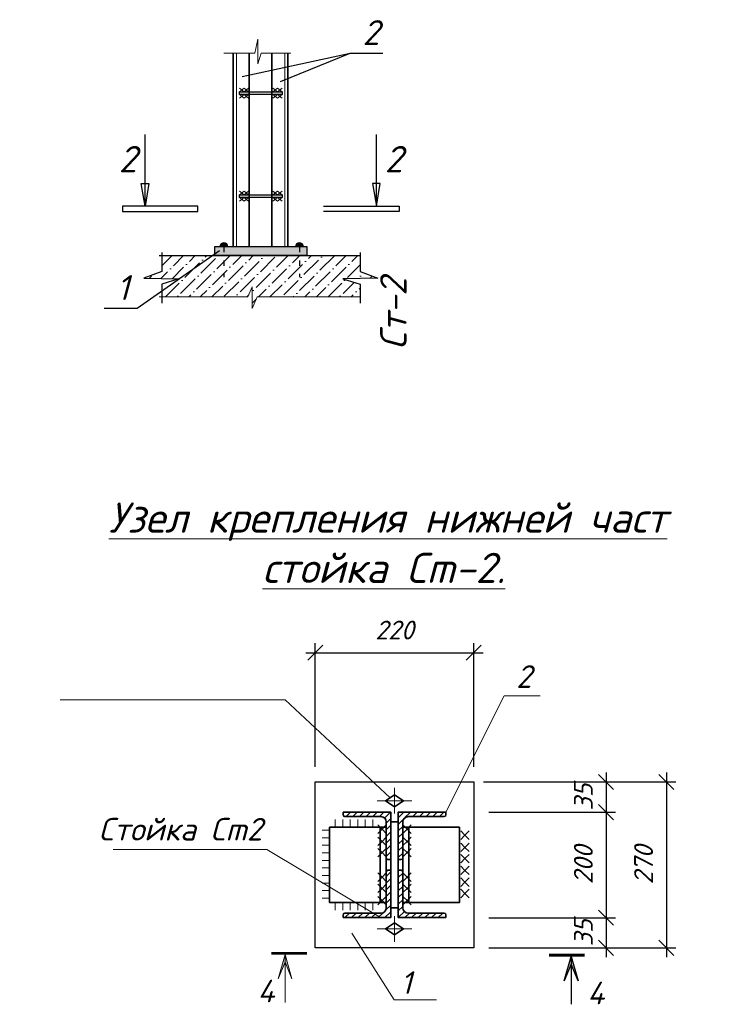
# Model space of a CAD drawing. Header units: millimetres. Extents: x -33345 to 4712671, y -3392 to 121473.
# Tile 330 of 656: x 1835642 to 1845007, y 54142 to 67202. Entities that reach past the tile are written whole.
import ezdxf

# ---------------------------------------------------------------- set-up
doc = ezdxf.new("R2010")
doc.units = ezdxf.units.MM
doc.linetypes.add('ACAD_ISO03W100', pattern=[30, 12, -18])
doc.linetypes.add('DASHED', pattern=[19.05, 12.7, -6.35])
for name, color, linetype, lineweight in [('ACO-размер', 7, 'Continuous', 13), ('ACO-текст', 7, 'Continuous', 20), ('blue', 5, 'Continuous', 35), ('DESIGN', 14, 'Continuous', 20), ('red', 12, 'Continuous', 30), ('shtrihovka', 254, 'Continuous', 0), ('выпуска', 220, 'Continuous', 35), ('ОСИ', 147, 'Continuous', 13), ('план', 7, 'Continuous', 30), ('Размер 1', 251, 'Continuous', 20), ('Узлы', 134, 'Continuous', 25), ('Штриховая-АСО', 8, 'Continuous', 15)]:
    doc.layers.add(name, color=color, linetype=linetype, lineweight=lineweight)
doc.layers.add('Сечения', color=7, linetype='Continuous')
doc.styles.add('ISO', font='isocpeui.ttf')
doc.styles.add('ISOCPEUR', font='isocpeui.ttf', dxfattribs={"height": 300})
doc.styles.add('RUSS', font='RUSS.shx', dxfattribs={"width": 0.8, "oblique": 15, "height": 250})
doc.styles.add('simp 0', font='isocpeui.ttf')
doc.styles.get("Standard").update_dxf_attribs({"font": 'arial.ttf'})
doc.dimstyles.new('RUSS$0', dxfattribs={"dimscale": 0, "dimtxt": 2.5, "dimasz": 2, "dimexe": 1.25, "dimexo": 2, "dimgap": 1.75, "dimtad": 1, "dimdec": 0, "dimlfac": 100, "dimzin": 0, "dimdsep": 46, "dimtxsty": 'RUSS', "dimblk1": 'OBLIQUE', "dimblk2": 'OBLIQUE', "dimsah": 1, "dimcen": 3, "dimdle": 1.25, "dimclrt": 1, "dimadec": 0, "dimazin": 0, "dimtfac": 0.75, "dimtdec": 0, "dimtmove": 0, "dimatfit": 0, "dimldrblk": 'OBLIQUE', "dimfxl": 1, "dimtvp": 1.5, "dimtolj": 1, "dimtzin": 0, "dimarcsym": 0})
pattern_1 = [(45, (1392111.205, 487886.215), (-44.194174, 44.194174), [])]

# ---------------------------------------------------------------- blocks, each defined once
blk = doc.blocks.new('_Oblique')
at = {"color": 0, "linetype": 'ByBlock', "lineweight": -2}
blk.add_line((-0.5, -0.5), (0.5, 0.5), dxfattribs=at)
blk = doc.blocks.new('*D2051')
at = {"layer": 'ACO-размер', "color": 0, "lineweight": -2, "ltscale": 5, "transparency": 16777216}
for p, q in [((1843413, 56816), (1843413, 55166)), ((1841860, 56691), (1843538, 56691)), ((1841860, 55291), (1843538, 55291))]:
    blk.add_line(p, q, dxfattribs=at)
at = {"layer": 'Defpoints', "color": 0, "ltscale": 5, "transparency": 16777216}
for p in [(1841660, 56691), (1841660, 55291), (1843413, 55291)]:
    blk.add_point(p, dxfattribs=at)
at = {"layer": 'ACO-размер', "color": 0, "lineweight": -2, "ltscale": 5, "transparency": 16777216, "xscale": 200, "yscale": 200, "zscale": 200}
for p, rotation in [((1843413, 56691), 90), ((1843413, 55291), 270)]:
    blk.add_blockref('_Oblique', p, dxfattribs=dict(at, rotation=rotation))
at = {"layer": 'ACO-размер', "color": 1, "ltscale": 5, "transparency": 16777216, "insert": (1843113, 55991), "char_height": 250, "attachment_point": 5, "rotation": 90, "style": 'simp 0'}
blk.add_mtext('\\A1;200', dxfattribs=at)
blk = doc.blocks.new('*D2052')
at = {"layer": 'ACO-размер', "color": 0, "lineweight": -2, "ltscale": 5, "transparency": 16777216}
for p, q in [((1843413, 57216), (1843413, 56566)), ((1841860, 57091), (1843538, 57091)), ((1841860, 56691), (1843538, 56691))]:
    blk.add_line(p, q, dxfattribs=at)
at = {"layer": 'Defpoints', "color": 0, "ltscale": 5, "transparency": 16777216}
for p in [(1841660, 57091), (1841660, 56691), (1843413, 56691)]:
    blk.add_point(p, dxfattribs=at)
at = {"layer": 'ACO-размер', "color": 0, "lineweight": -2, "ltscale": 5, "transparency": 16777216, "xscale": 200, "yscale": 200, "zscale": 200}
for p, rotation in [((1843413, 57091), 90), ((1843413, 56691), 270)]:
    blk.add_blockref('_Oblique', p, dxfattribs=dict(at, rotation=rotation))
at = {"layer": 'ACO-размер', "color": 1, "ltscale": 5, "transparency": 16777216, "insert": (1843113, 56891), "char_height": 250, "attachment_point": 5, "rotation": 90, "style": 'simp 0'}
blk.add_mtext('\\A1;35', dxfattribs=at)
blk = doc.blocks.new('*D2053')
at = {"layer": 'ACO-размер', "color": 0, "lineweight": -2, "ltscale": 5, "transparency": 16777216}
for p, q in [((1843413, 55416), (1843413, 54766)), ((1841860, 55291), (1843538, 55291)), ((1841860, 54891), (1843538, 54891))]:
    blk.add_line(p, q, dxfattribs=at)
at = {"layer": 'Defpoints', "color": 0, "ltscale": 5, "transparency": 16777216}
for p in [(1841660, 55291), (1841660, 54891), (1843413, 54891)]:
    blk.add_point(p, dxfattribs=at)
at = {"layer": 'ACO-размер', "color": 0, "lineweight": -2, "ltscale": 5, "transparency": 16777216, "xscale": 200, "yscale": 200, "zscale": 200}
for p, rotation in [((1843413, 55291), 90), ((1843413, 54891), 270)]:
    blk.add_blockref('_Oblique', p, dxfattribs=dict(at, rotation=rotation))
at = {"layer": 'ACO-размер', "color": 1, "ltscale": 5, "transparency": 16777216, "insert": (1843113, 55091), "char_height": 250, "attachment_point": 5, "rotation": 90, "style": 'simp 0'}
blk.add_mtext('\\A1;35', dxfattribs=at)
blk = doc.blocks.new('отв.- болт (постоян)')
at = {"color": 252, "lineweight": 35}
blk.add_lwpolyline([(0.8, 0), (0, -1.2), (-0.8, 0), (0, 1.2)], close=True, dxfattribs=at)
at = {"layer": 'ОСИ', "color": 1, "lineweight": 13, "ltscale": 0.5}
for points in [[(0, 2.3), (0, -2.3)], [(1.7, 0), (-1.7, 0)]]:
    blk.add_lwpolyline(points, dxfattribs=at)
blk = doc.blocks.new('*D2054')
at = {"layer": 'ACO-размер', "color": 0, "lineweight": -2, "ltscale": 5, "transparency": 16777216}
for p, q in [((1839560, 57291), (1839560, 58931)), ((1841660, 57291), (1841660, 58931)), ((1839435, 58806), (1841785, 58806))]:
    blk.add_line(p, q, dxfattribs=at)
at = {"layer": 'Defpoints', "color": 0, "ltscale": 5, "transparency": 16777216}
for p in [(1841660, 58806), (1839560, 57091), (1841660, 57091)]:
    blk.add_point(p, dxfattribs=at)
at = {"layer": 'ACO-размер', "color": 0, "lineweight": -2, "ltscale": 5, "transparency": 16777216, "xscale": 200, "yscale": 200, "zscale": 200, "rotation": 180}
blk.add_blockref('_Oblique', (1839560, 58806), dxfattribs=at)
at = {"layer": 'ACO-размер', "color": 0, "lineweight": -2, "ltscale": 5, "transparency": 16777216, "xscale": 200, "yscale": 200, "zscale": 200}
blk.add_blockref('_Oblique', (1841660, 58806), dxfattribs=at)
at = {"layer": 'ACO-размер', "color": 1, "ltscale": 5, "transparency": 16777216, "insert": (1840610, 59106), "char_height": 250, "attachment_point": 5, "style": 'simp 0'}
blk.add_mtext('\\A1;220', dxfattribs=at)
blk = doc.blocks.new('*D2055')
at = {"layer": 'ACO-размер', "color": 0, "lineweight": -2, "ltscale": 5, "transparency": 16777216}
for p, q in [((1844213, 57216), (1844213, 54766)), ((1841790, 57091), (1844338, 57091)), ((1841860, 54891), (1844338, 54891))]:
    blk.add_line(p, q, dxfattribs=at)
at = {"layer": 'Defpoints', "color": 0, "ltscale": 5, "transparency": 16777216}
for p in [(1841590, 57091), (1841660, 54891), (1844213, 54891)]:
    blk.add_point(p, dxfattribs=at)
at = {"layer": 'ACO-размер', "color": 0, "lineweight": -2, "ltscale": 5, "transparency": 16777216, "xscale": 200, "yscale": 200, "zscale": 200}
for p, rotation in [((1844213, 57091), 90), ((1844213, 54891), 270)]:
    blk.add_blockref('_Oblique', p, dxfattribs=dict(at, rotation=rotation))
at = {"layer": 'ACO-размер', "color": 1, "ltscale": 5, "transparency": 16777216, "insert": (1843911, 55991), "char_height": 250, "attachment_point": 5, "rotation": 90, "style": 'simp 0'}
blk.add_mtext('\\A1;270', dxfattribs=at)
blk = doc.blocks.new('сечение')
h = blk.add_hatch(color=256)
h.paths.add_polyline_path([(-291, 18), (-291, 120), (-199, 342)])
h.paths.add_polyline_path([(-383, 342), (-291, 120), (-291, 18)])
at = {"linetype": 'Continuous'}
blk.add_lwpolyline([(-291, 18), (-383, 342), (-291, 120), (-199, 342), (-291, 18), (-291, 652)], dxfattribs=at)
at = {"linetype": 'Continuous', "const_width": 36}
blk.add_lwpolyline([(0, 0), (-471, 0)], dxfattribs=at)

msp = doc.modelspace()

# ---------------------------------------------------------------- hatches: boundary and pattern name
at = {"lineweight": 13, "ltscale": 0.04}
h = msp.add_hatch(dxfattribs=at)
h.set_pattern_fill('ANSI36', color=256, scale=34.27065, style=0)
h.set_pattern_definition([(45, (1380348.29, 55934.7), (57.704853, 211.584462), [272.023286, -54.404657, 0, -54.404657])])
h.paths.add_polyline_path([(1840389.556, 63775.742), (1840153.446, 63860.96), (1840153.446, 64072.883), (1838192.72, 64072.883), (1837751.742, 63764.392), (1837751.825, 63764.39), (1837751.668, 63764.341), (1837524.604, 63605.496), (1837524.604, 63524.149), (1838666.641, 63524.149), (1838722.193, 63658.838), (1838722.193, 63371.023), (1838790.582, 63524.149), (1840153.446, 63524.149), (1840153.446, 63692.743), (1839926.224, 63764.39)])
h.paths.add_polyline_path([(1838192.72, 64072.883), (1837524.604, 64072.883), (1837524.604, 63860.96), (1837288.494, 63775.742), (1837751.742, 63764.392)])
at = {"layer": 'Сечения'}
h = msp.add_hatch(color=256, dxfattribs=at)
h.paths.add_polyline_path([(1838348.138, 64189.827), (1838348.138, 64242.277, -0.414213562), (1838400.588, 64189.827)])
h.paths.add_polyline_path([(1838348.138, 64189.827), (1838295.687, 64189.827, -0.414213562), (1838348.138, 64242.277)])
h = msp.add_hatch(color=256, dxfattribs=at)
h.paths.add_polyline_path([(1839348.881, 64189.827), (1839348.881, 64242.277, 0.414213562), (1839296.431, 64189.827)])
h.paths.add_polyline_path([(1839348.881, 64189.827), (1839401.331, 64189.827, 0.414213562), (1839348.881, 64242.277)])
at = {"layer": 'Узлы'}
msp.add_hatch(color=256, dxfattribs=at).paths.add_polyline_path([(1839452.324, 64189.827), (1838225.726, 64189.827), (1838225.726, 64072.883), (1839452.324, 64072.883)])
at = {"layer": 'Штриховая-АСО', "lineweight": 9}
h = msp.add_hatch(dxfattribs=at)
h.set_pattern_fill('ANSI31', scale=500)
h.set_pattern_definition(pattern_1)
edge = h.paths.add_edge_path()
edge.add_line((1839930.092, 56691.24), (1839930.092, 56654.24))
edge.add_arc((1839953.092, 56654.24), 23, 180.0000001, 270.0000001)
edge.add_line((1839953.092, 56631.24), (1840430.092, 56631.24))
edge.add_arc((1840430.092, 56561.24), 70, 0, 90, ccw=False)
edge.add_line((1840500.092, 56561.24), (1840500.092, 56084.24))
edge.add_arc((1840523.092, 56084.24), 23, 180, 270)
edge.add_line((1840523.092, 56061.24), (1840560.092, 56061.24))
edge.add_line((1840560.092, 56061.24), (1840560.092, 56691.24))
edge.add_line((1840560.092, 56691.24), (1839930.092, 56691.24))
edge = h.paths.add_edge_path()
edge.add_line((1839930.092, 55291.24), (1839930.092, 55328.24))
edge.add_arc((1839953.092, 55328.24), 23, 89.9999999, 179.9999999, ccw=False)
edge.add_line((1839953.092, 55351.24), (1840430.092, 55351.24))
edge.add_arc((1840430.092, 55421.24), 70, 270, 360)
edge.add_line((1840500.092, 55421.24), (1840500.092, 55898.24))
edge.add_arc((1840523.092, 55898.24), 23, 90, 180, ccw=False)
edge.add_line((1840523.092, 55921.24), (1840560.092, 55921.24))
edge.add_line((1840560.092, 55921.24), (1840560.092, 55291.24))
edge.add_line((1840560.092, 55291.24), (1839930.092, 55291.24))
h = msp.add_hatch(dxfattribs=at)
h.set_pattern_fill('ANSI31', scale=500)
h.set_pattern_definition(pattern_1)
edge = h.paths.add_edge_path()
edge.add_line((1841290.092, 56691.24), (1841290.092, 56654.24))
edge.add_arc((1841267.092, 56654.24), 23, 269.9999999, 359.9999999, ccw=False)
edge.add_line((1841267.092, 56631.24), (1840790.092, 56631.24))
edge.add_arc((1840790.092, 56561.24), 70, 90, 180)
edge.add_line((1840720.092, 56561.24), (1840720.092, 56084.24))
edge.add_arc((1840697.092, 56084.24), 23, -90, 0, ccw=False)
edge.add_line((1840697.092, 56061.24), (1840660.092, 56061.24))
edge.add_line((1840660.092, 56061.24), (1840660.092, 56691.24))
edge.add_line((1840660.092, 56691.24), (1841290.092, 56691.24))
edge = h.paths.add_edge_path()
edge.add_line((1841290.092, 55291.24), (1841290.092, 55328.24))
edge.add_arc((1841267.092, 55328.24), 23, 0.0000001, 90.0000001)
edge.add_line((1841267.092, 55351.24), (1840790.092, 55351.24))
edge.add_arc((1840790.092, 55421.24), 70, 180, 270, ccw=False)
edge.add_line((1840720.092, 55421.24), (1840720.092, 55898.24))
edge.add_arc((1840697.092, 55898.24), 23, 0, 90)
edge.add_line((1840697.092, 55921.24), (1840660.092, 55921.24))
edge.add_line((1840660.092, 55921.24), (1840660.092, 55291.24))
edge.add_line((1840660.092, 55291.24), (1841290.092, 55291.24))

# ---------------------------------------------------------------- linework, layer by layer
at = {"ltscale": 100}
for p, q in [((1838591.196, 66450.288), (1840020.069, 66757.987)), ((1839099.79, 66380.941), (1840020.069, 66757.987)), ((1840020.069, 66757.987), (1840454.445, 66757.987)), ((1837196.648, 63376.072), (1838287.824, 64139.413)), ((1836762.272, 63376.072), (1837196.648, 63376.072))]:
    msp.add_line(p, q, dxfattribs=at)
at = {"linetype": 'Continuous', "lineweight": 25, "ltscale": 100}
for p, q in [((1837303.609, 64727.16), (1837253.331, 65027.61)), ((1837253.331, 65027.61), (1837353.887, 65027.61)), ((1837353.887, 65027.61), (1837303.609, 64727.16)), ((1840420.587, 65027.61), (1840320.031, 65027.61)), ((1840320.031, 65027.61), (1840370.309, 64727.16)), ((1840370.309, 64727.16), (1840420.587, 65027.61)), ((1837003.609, 64727.16), (1837003.609, 64657.16)), ((1838003.609, 64727.16), (1837003.609, 64727.16)), ((1837003.609, 64657.16), (1838003.609, 64657.16)), ((1838003.609, 64657.16), (1838003.609, 64727.16)), ((1839670.309, 64727.16), (1840670.309, 64727.16)), ((1840670.309, 64657.16), (1839670.309, 64657.16)), ((1840670.309, 64727.16), (1840670.309, 64657.16))]:
    msp.add_line(p, q, dxfattribs=at)
for points in [[(1837303.609, 64727.16), (1837303.609, 65677.16)], [(1840370.309, 64727.16), (1840370.309, 65677.16)]]:
    msp.add_lwpolyline(points, dxfattribs=at)
at = {"color": 177, "ltscale": 10, "true_color": 0x293189}
for points in [[(1837524.604, 64113.876), (1837524.604, 63860.96), (1837288.494, 63775.742), (1837751.825, 63764.39), (1837524.604, 63692.743), (1837524.604, 63439.897)], [(1840153.446, 64113.876), (1840153.446, 63860.96), (1840389.556, 63775.742), (1839926.224, 63764.39), (1840153.446, 63692.743), (1840153.446, 63439.897)]]:
    msp.add_lwpolyline(points, dxfattribs=at)
at = {"layer": 'ACO-текст'}
for points in [[(1836177.455, 58182.483), (1839159.281, 58182.483), (1840550.092, 56881.24)], [(1840425.092, 55291.24), (1838916.811, 56193.964), (1836881.749, 56193.964)], [(1840043.712, 55083.491), (1840606.597, 54200.699), (1841165.281, 54200.699)]]:
    msp.add_lwpolyline(points, dxfattribs=at)
at = {"layer": 'blue', "color": 112}
for points in [[(1839930.092, 56691.24), (1839930.092, 56654.24, 0.414213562), (1839953.092, 56631.24), (1840430.092, 56631.24, -0.414213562), (1840500.092, 56561.24), (1840500.092, 56084.24, 0.414213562), (1840523.092, 56061.24), (1840560.092, 56061.24), (1840560.092, 56691.24)], [(1841290.092, 56691.24), (1841290.092, 56654.24, -0.414213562), (1841267.092, 56631.24), (1840790.092, 56631.24, 0.414213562), (1840720.092, 56561.24), (1840720.092, 56084.24, -0.414213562), (1840697.092, 56061.24), (1840660.092, 56061.24), (1840660.092, 56691.24)], [(1839930.092, 55291.24), (1839930.092, 55328.24, -0.414213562), (1839953.092, 55351.24), (1840430.092, 55351.24, 0.414213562), (1840500.092, 55421.24), (1840500.092, 55898.24, -0.414213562), (1840523.092, 55921.24), (1840560.092, 55921.24), (1840560.092, 55291.24)], [(1841290.092, 55291.24), (1841290.092, 55328.24, 0.414213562), (1841267.092, 55351.24), (1840790.092, 55351.24, -0.414213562), (1840720.092, 55421.24), (1840720.092, 55898.24, 0.414213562), (1840697.092, 55921.24), (1840660.092, 55921.24), (1840660.092, 55291.24)]]:
    msp.add_lwpolyline(points, format="xyb", close=True, dxfattribs=at)
msp.add_lwpolyline([(1840560.092, 55421.24), (1840560.092, 56561.24), (1840660.092, 56561.24), (1840660.092, 55421.24)], close=True, dxfattribs=at)
at = {"layer": 'blue'}
for points in [[(1840500.092, 55491.24), (1840500.092, 56491.24), (1839750.092, 56491.24), (1839750.092, 55491.24), (1840500.092, 55491.24)], [(1840420.092, 55491.24), (1840420.092, 56491.24)], [(1840500.092, 55491.24), (1840500.092, 56491.24)], [(1840720.092, 55491.24), (1840720.092, 56491.24), (1841470.092, 56491.24), (1841470.092, 55491.24), (1840720.092, 55491.24)], [(1840800.092, 55491.24), (1840800.092, 56491.24)]]:
    msp.add_lwpolyline(points, dxfattribs=at)
at = {"layer": 'DESIGN', "color": 0, "linetype": 'Continuous', "lineweight": 13}
msp.add_lwpolyline([(1841290.092, 56691.24), (1842062.489, 58231.602), (1842539.979, 58231.602)], dxfattribs=at)
at = {"layer": 'red'}
msp.add_lwpolyline([(1839560.092, 54891.24), (1839560.092, 57091.24), (1841660.092, 57091.24), (1841660.092, 54891.24)], close=True, dxfattribs=at)
at = {"layer": 'shtrihovka', "color": 7}
for points in [[(1839822.509, 56591.24), (1839822.509, 56491.24)], [(1839922.509, 56591.24), (1839922.509, 56491.24)], [(1840022.509, 56591.24), (1840022.509, 56491.24)], [(1840122.509, 56591.24), (1840122.509, 56491.24)], [(1840222.509, 56591.24), (1840222.509, 56491.24)], [(1840322.509, 56591.24), (1840322.509, 56491.24)], [(1839650.092, 56450.729), (1839750.092, 56450.729)], [(1839650.092, 56350.729), (1839750.092, 56350.729)], [(1839650.092, 56250.729), (1839750.092, 56250.729)], [(1839650.092, 56150.729), (1839750.092, 56150.729)], [(1839650.092, 56050.729), (1839750.092, 56050.729)], [(1839650.092, 55950.729), (1839750.092, 55950.729)], [(1839650.092, 55850.729), (1839750.092, 55850.729)], [(1839650.092, 55750.729), (1839750.092, 55750.729)], [(1839650.092, 55650.729), (1839750.092, 55650.729)], [(1839650.092, 55550.729), (1839750.092, 55550.729)], [(1839822.509, 55391.24), (1839822.509, 55491.24)], [(1839922.509, 55391.24), (1839922.509, 55491.24)], [(1840022.509, 55391.24), (1840022.509, 55491.24)], [(1840122.509, 55391.24), (1840122.509, 55491.24)], [(1840222.509, 55391.24), (1840222.509, 55491.24)], [(1840322.509, 55391.24), (1840322.509, 55491.24)]]:
    msp.add_lwpolyline(points, dxfattribs=at)
for points in [[(1840500.092, 56409.059), (1840443.842, 56465.309), (1840500.092, 56521.559), (1840443.842, 56465.309), (1840387.592, 56521.559), (1840443.842, 56465.309), (1840387.592, 56409.059), (1840443.842, 56465.309)], [(1840720.092, 56409.059), (1840776.342, 56465.309), (1840720.092, 56521.559), (1840776.342, 56465.309), (1840832.592, 56521.559), (1840776.342, 56465.309), (1840832.592, 56409.059), (1840776.342, 56465.309)], [(1841486.907, 56329.63), (1841543.157, 56385.88), (1841486.907, 56442.13), (1841543.157, 56385.88), (1841599.407, 56442.13), (1841543.157, 56385.88), (1841599.407, 56329.63), (1841543.157, 56385.88)], [(1840500.092, 56247.068), (1840443.842, 56303.318), (1840500.092, 56359.568), (1840443.842, 56303.318), (1840387.592, 56359.568), (1840443.842, 56303.318), (1840387.592, 56247.068), (1840443.842, 56303.318)], [(1840720.092, 56247.068), (1840776.342, 56303.318), (1840720.092, 56359.568), (1840776.342, 56303.318), (1840832.592, 56359.568), (1840776.342, 56303.318), (1840832.592, 56247.068), (1840776.342, 56303.318)], [(1840500.092, 56097.076), (1840443.842, 56153.326), (1840500.092, 56209.576), (1840443.842, 56153.326), (1840387.592, 56209.576), (1840443.842, 56153.326), (1840387.592, 56097.076), (1840443.842, 56153.326)], [(1840720.092, 56097.076), (1840776.342, 56153.326), (1840720.092, 56209.576), (1840776.342, 56153.326), (1840832.592, 56209.576), (1840776.342, 56153.326), (1840832.592, 56097.076), (1840776.342, 56153.326)], [(1841486.907, 56167.638), (1841543.157, 56223.888), (1841486.907, 56280.138), (1841543.157, 56223.888), (1841599.407, 56280.138), (1841543.157, 56223.888), (1841599.407, 56167.638), (1841543.157, 56223.888)], [(1841486.907, 56017.646), (1841543.157, 56073.896), (1841486.907, 56130.146), (1841543.157, 56073.896), (1841599.407, 56130.146), (1841543.157, 56073.896), (1841599.407, 56017.646), (1841543.157, 56073.896)], [(1841486.907, 55861.655), (1841543.157, 55917.905), (1841486.907, 55974.155), (1841543.157, 55917.905), (1841599.407, 55974.155), (1841543.157, 55917.905), (1841599.407, 55861.655), (1841543.157, 55917.905)], [(1840500.092, 55885.404), (1840443.842, 55829.154), (1840500.092, 55772.904), (1840443.842, 55829.154), (1840387.592, 55772.904), (1840443.842, 55829.154), (1840387.592, 55885.404), (1840443.842, 55829.154)], [(1840720.092, 55885.404), (1840776.342, 55829.154), (1840720.092, 55772.904), (1840776.342, 55829.154), (1840832.592, 55772.904), (1840776.342, 55829.154), (1840832.592, 55885.404), (1840776.342, 55829.154)], [(1841486.907, 55705.663), (1841543.157, 55761.913), (1841486.907, 55818.163), (1841543.157, 55761.913), (1841599.407, 55818.163), (1841543.157, 55761.913), (1841599.407, 55705.663), (1841543.157, 55761.913)], [(1840500.092, 55735.412), (1840443.842, 55679.162), (1840500.092, 55622.912), (1840443.842, 55679.162), (1840387.592, 55622.912), (1840443.842, 55679.162), (1840387.592, 55735.412), (1840443.842, 55679.162)], [(1840720.092, 55735.412), (1840776.342, 55679.162), (1840720.092, 55622.912), (1840776.342, 55679.162), (1840832.592, 55622.912), (1840776.342, 55679.162), (1840832.592, 55735.412), (1840776.342, 55679.162)], [(1841486.907, 55555.671), (1841543.157, 55611.921), (1841486.907, 55668.171), (1841543.157, 55611.921), (1841599.407, 55668.171), (1841543.157, 55611.921), (1841599.407, 55555.671), (1841543.157, 55611.921)], [(1840500.092, 55573.421), (1840443.842, 55517.171), (1840500.092, 55460.921), (1840443.842, 55517.171), (1840387.592, 55460.921), (1840443.842, 55517.171), (1840387.592, 55573.421), (1840443.842, 55517.171)], [(1840720.092, 55573.421), (1840776.342, 55517.171), (1840720.092, 55460.921), (1840776.342, 55517.171), (1840832.592, 55460.921), (1840776.342, 55517.171), (1840832.592, 55573.421), (1840776.342, 55517.171)]]:
    msp.add_lwpolyline(points, close=True, dxfattribs=at)
at = {"layer": 'выпуска', "color": 206}
for p, q in [((1838472.385, 66757.607), (1838472.385, 64189.827)), ((1838685.168, 66757.607), (1838685.168, 64189.827)), ((1838982.362, 66757.607), (1838982.362, 64189.827)), ((1839195.145, 66757.607), (1839195.145, 64189.827))]:
    msp.add_line(p, q, dxfattribs=at)
at = {"layer": 'выпуска', "color": 0, "linetype": 'DASHED', "lineweight": 20, "ltscale": 0.01}
for p, q in [((1838513.815, 66757.607), (1838513.815, 64189.827)), ((1839153.715, 66757.607), (1839153.715, 64189.827))]:
    msp.add_line(p, q, dxfattribs=at)
at = {"layer": 'план'}
msp.add_line((1839452.324, 64072.883), (1838225.726, 64072.883), dxfattribs=at)
msp.add_lwpolyline([(1837489.916, 64072.883), (1840153.446, 64072.883)], dxfattribs=at)
at = {"layer": 'Размер 1'}
for p, q in [((1838615.312, 66293.989), (1838554.614, 66244.88)), ((1838615.312, 66244.88), (1838554.614, 66293.989)), ((1838676.01, 66293.989), (1838615.312, 66244.88)), ((1838676.01, 66244.88), (1838615.312, 66293.989)), ((1839058.606, 66293.989), (1838997.908, 66244.88)), ((1839058.606, 66244.88), (1838997.908, 66293.989)), ((1839119.305, 66293.989), (1839058.606, 66244.88)), ((1839119.305, 66244.88), (1839058.606, 66293.989)), ((1838615.312, 66162.461), (1838554.614, 66211.57)), ((1838615.312, 66211.57), (1838554.614, 66162.461)), ((1838676.01, 66162.461), (1838615.312, 66211.57)), ((1838676.01, 66211.57), (1838615.312, 66162.461)), ((1839058.606, 66162.461), (1838997.908, 66211.57)), ((1839058.606, 66211.57), (1838997.908, 66162.461)), ((1839119.305, 66162.461), (1839058.606, 66211.57)), ((1839119.305, 66211.57), (1839058.606, 66162.461)), ((1838615.312, 64927.906), (1838554.614, 64878.797)), ((1838615.312, 64878.797), (1838554.614, 64927.906)), ((1838676.01, 64927.906), (1838615.312, 64878.797)), ((1838676.01, 64878.797), (1838615.312, 64927.906)), ((1839058.606, 64927.906), (1838997.908, 64878.797)), ((1839058.606, 64878.797), (1838997.908, 64927.906)), ((1839119.305, 64927.906), (1839058.606, 64878.797)), ((1839119.305, 64878.797), (1839058.606, 64927.906)), ((1838615.312, 64796.379), (1838554.614, 64845.488)), ((1838615.312, 64845.488), (1838554.614, 64796.379)), ((1838676.01, 64796.379), (1838615.312, 64845.488)), ((1838676.01, 64845.488), (1838615.312, 64796.379)), ((1839058.606, 64796.379), (1838997.908, 64845.488)), ((1839058.606, 64845.488), (1838997.908, 64796.379)), ((1839119.305, 64796.379), (1839058.606, 64845.488)), ((1839119.305, 64845.488), (1839058.606, 64796.379)), ((1838666.641, 63524.149), (1838722.193, 63658.838)), ((1838722.193, 63658.838), (1838722.193, 63371.023)), ((1837489.916, 63524.149), (1838666.641, 63524.149)), ((1838722.193, 63371.023), (1838790.582, 63524.149)), ((1838790.582, 63524.149), (1840153.446, 63524.149))]:
    msp.add_line(p, q, dxfattribs=at)
msp.add_lwpolyline([(1838347.156, 66757.607), (1838757.404, 66757.607), (1838797.851, 66944.927), (1838797.851, 66614.723), (1838840.438, 66757.607), (1839234.355, 66757.607)], dxfattribs=at)
at = {"layer": 'Сечения', "linetype": 'ACAD_ISO03W100', "ltscale": 6}
for p, q in [((1838348.138, 64189.827), (1838348.138, 63786.786)), ((1839348.881, 64189.827), (1839348.881, 63786.786))]:
    msp.add_line(p, q, dxfattribs=at)
at = {"layer": 'Сечения'}
for points in [[(1839119.305, 66211.57), (1838554.614, 66211.57), (1838554.614, 66244.88), (1839119.305, 66244.88)], [(1839119.305, 64845.488), (1838554.614, 64845.488), (1838554.614, 64878.797), (1839119.305, 64878.797)]]:
    msp.add_lwpolyline(points, close=True, dxfattribs=at)
for centre in [(1838348.138, 64189.827), (1839348.881, 64189.827)]:
    msp.add_arc(centre, 52.45, 0, 180, dxfattribs=at)
at = {"layer": 'Узлы'}
msp.add_lwpolyline([(1839452.324, 64189.827), (1838225.726, 64189.827), (1838225.726, 64072.883), (1839452.324, 64072.883)], close=True, dxfattribs=at)

# ---------------------------------------------------------------- block references
at = {"color": 6, "ltscale": 2, "yscale": 100, "zscale": 100, "rotation": 270}
for p, xscale in [((1840610.092, 56841.24), 100), ((1840610.092, 55141.24), -100)]:
    msp.add_blockref('отв.- болт (постоян)', p, dxfattribs=dict(at, xscale=xscale))
at = {"color": 0, "linetype": 'Continuous', "rotation": 180}
msp.add_blockref('сечение', (1842658.971, 54793.695), dxfattribs=at)
at = {"layer": 'ACO-текст', "xscale": -1, "rotation": 180}
msp.add_blockref('сечение', (1839449.293, 54819.739), dxfattribs=at)

# ---------------------------------------------------------------- texts
at = {"linetype": 'Continuous', "lineweight": 25, "ltscale": 100, "char_height": 350, "width": 465.87121}
for insert, attachment_point in [((1836955.162, 65527.16), 1), ((1840718.756, 65527.16), 3)]:
    msp.add_mtext('{\\fISOCPEUR|b0|i1|c0|p34;2}', dxfattribs=dict(at, insert=insert, attachment_point=attachment_point))
at = {"insert": (351439.431, 62275.551), "char_height": 500, "width": 9875.6458, "attachment_point": 1, "style": 'ISO'}
msp.add_mtext('\\pi4343.31532;{\\LА-А\\P\\pi0;Армирование приямка. M 1:20}', dxfattribs=at)
at = {"layer": 'ACO-текст', "style": 'simp 0'}
for s, p in [('2', (1842222.475, 58339.129)), ('Стойка Сm2', (1836687.897, 56314.501)), ('4', (1838793.51, 54168.097)), ('1', (1840688.903, 54279.878)), ('4', (1843164.754, 54142.052))]:
    msp.add_text(s, height=300, dxfattribs=at).set_placement(p)
at = {"layer": 'ACO-текст', "ltscale": 100, "insert": (1835959.659, 60797.622), "char_height": 400, "attachment_point": 1, "style": 'ISOCPEUR'}
msp.add_mtext_dynamic_manual_height_columns('\\pxi2.15495;{\\LУзел крепления нижней част \\P\\pi7.25495;стойка Сm-2.}', width=9250.02412, gutter_width=1500, heights=[0], dxfattribs=at)
at = {"layer": 'ACO-текст', "char_height": 300, "width": 3709.09797, "attachment_point": 1, "style": 'simp 0'}
for insert in [(1606662.809, 58582.633, -1359241.5), (1721281.998, 58582.633)]:
    msp.add_mtext('\\pi-651.92829,l900;Дюбель-шпильки\\P\\pi183.75353;М12х130', dxfattribs=dict(at, insert=insert))
at = {"layer": 'Сечения', "linetype": 'Continuous', "lineweight": 20, "ltscale": 70, "char_height": 330, "width": 31438.36857, "attachment_point": 1, "style": 'ISOCPEUR'}
for s, insert in [('{\\C0;2}', (1840185.375, 67196.178)), ('{\\C0;1}', (1836927.578, 63814.263))]:
    msp.add_mtext(s, dxfattribs=dict(at, insert=insert))
at = {"layer": 'Сечения', "linetype": 'Continuous', "lineweight": 20, "ltscale": 70, "insert": (1840419.653, 62824.273), "char_height": 350, "width": 31438.36857, "attachment_point": 1, "rotation": 90, "style": 'ISOCPEUR'}
msp.add_mtext('{\\C0;Ст-2}', dxfattribs=at)

# ---------------------------------------------------------------- dimensions: what is measured, and where the dimension line sits
at = {"layer": 'ACO-размер', "ltscale": 5}
dim = msp.add_linear_dim(base=(1841660.092, 58806.262), p1=(1839560.092, 57091.24), p2=(1841660.092, 57091.24), text='220', dimstyle='RUSS$0', override={"dimscale": 100, "dimlfac": 0.1, "dimtxsty": 'simp 0', "dimtmove": 1}, dxfattribs=at)
dim.commit()
dim.dimension.update_dxf_attribs({"geometry": '*D2054', "text_midpoint": (1840610.092, 59106.262)})
for base, p1, p2, text, picture, middle in [((1844212.828, 54891.24), (1841590.092, 57091.24), (1841660.092, 54891.24), '270', '*D2055', (1843911.218, 55991.24)), ((1843412.828, 55291.24), (1841660.092, 56691.24), (1841660.092, 55291.24), '200', '*D2051', (1843112.828, 55991.24))]:
    dim = msp.add_linear_dim(base=base, p1=p1, p2=p2, angle=90, text=text, dimstyle='RUSS$0', override={"dimscale": 100, "dimlfac": 0.1, "dimtxsty": 'simp 0', "dimtmove": 1}, dxfattribs=at)
    dim.commit()
    dim.dimension.update_dxf_attribs({"geometry": picture, "text_midpoint": middle})
for base, p1, p2, picture, middle in [((1843412.828, 56691.24), (1841660.092, 57091.24), (1841660.092, 56691.24), '*D2052', (1843412.828, 56891.24)), ((1843412.828, 54891.24), (1841660.092, 55291.24), (1841660.092, 54891.24), '*D2053', (1843412.828, 55091.24))]:
    dim = msp.add_linear_dim(base=base, p1=p1, p2=p2, angle=90, text='35', dimstyle='RUSS$0', override={"dimscale": 100, "dimlfac": 0.1, "dimtxsty": 'simp 0', "dimtmove": 1}, dxfattribs=at)
    dim.commit()
    dim.dimension.update_dxf_attribs({"geometry": picture, "text_midpoint": middle, "dimtype": 160})

doc.saveas('drawing.dxf')
